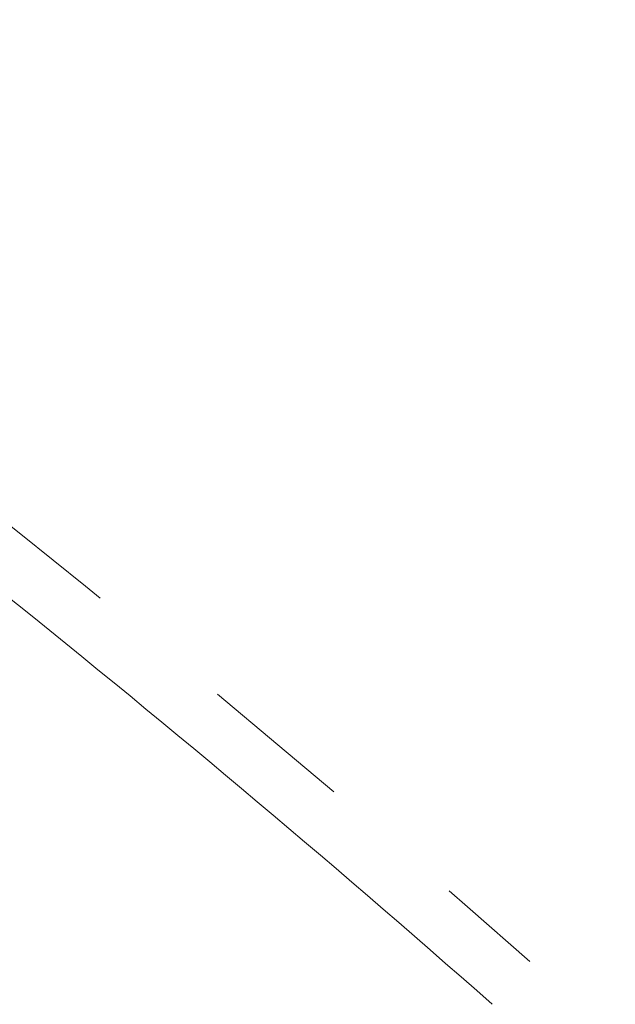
# Model space of a CAD drawing. Header units: metres. Extents: x 163628 to 168255, y 402691 to 405367.
# Tile 479 of 656: x 165524.05 to 165525.62, y 403927.67 to 403930.26. Entities that reach past the tile are written whole.
import ezdxf

# ---------------------------------------------------------------- set-up
doc = ezdxf.new("R2010")
doc.units = ezdxf.units.M
doc.linetypes.add('X-CA190022.004-UO-DWM_Snelfietsroute$0$VH-TROTTOIRBAND_130-150', pattern=[15, 5, -2, 2, -2, 2, -2])
for name, color, linetype, lineweight in [('X-CA190022.004-UO-DWM_Snelfietsroute$0$N-WE-VH-KANTOPSLUITING_ACHTERKANTBAND-G', 7, 'Continuous', 20), ('X-CA190022.004-UO-DWM_Snelfietsroute$0$N-WE-VH-KANTOPSLUITING_TROTTOIRBAND_130 150-G', 7, 'X-CA190022.004-UO-DWM_Snelfietsroute$0$VH-TROTTOIRBAND_130-150', 20), ('X-CA190022.004-UO-TXT_Tekst 1op200_v0.1$0$X-XX-AL-T35', 7, 'Continuous', 35)]:
    doc.layers.add(name, color=color, linetype=linetype, lineweight=lineweight)
doc.styles.add('X-CA190022.004-UO-TXT_Tekst 1op200_v0.1$0$NLCS-ISO-M200-T35', font='NLCS-ISO.ttf', dxfattribs={"height": 0.7})

msp = doc.modelspace()

# ---------------------------------------------------------------- linework, layer by layer
at = {"layer": 'X-CA190022.004-UO-DWM_Snelfietsroute$0$N-WE-VH-KANTOPSLUITING_ACHTERKANTBAND-G', "ltscale": 0.2, "flags": 128}
msp.add_lwpolyline([(165518.6245, 403932.8889, 0.02459), (165521.3285, 403930.7378), (165522.5737, 403929.8435, -0.025021), (165525.2997, 403927.6711)], format="xyb", dxfattribs=at)
at = {"layer": 'X-CA190022.004-UO-DWM_Snelfietsroute$0$N-WE-VH-KANTOPSLUITING_TROTTOIRBAND_130 150-G', "ltscale": 0.2, "flags": 128}
msp.add_lwpolyline([(165518.7192, 403933.0053, 0.024618), (165521.416, 403930.8597), (165522.6612, 403929.9653, -0.025021), (165525.3989, 403927.7836)], format="xyb", dxfattribs=at)

# ---------------------------------------------------------------- texts
at = {"layer": 'X-CA190022.004-UO-TXT_Tekst 1op200_v0.1$0$X-XX-AL-T35', "insert": (165525.4306, 403933.9306), "char_height": 0.7, "attachment_point": 1, "rotation": 316.878, "style": 'X-CA190022.004-UO-TXT_Tekst 1op200_v0.1$0$NLCS-ISO-M200-T35'}
msp.add_mtext_dynamic_manual_height_columns('Gasthuisstraat', width=25.883534, gutter_width=8.75, heights=[0], dxfattribs=at)

doc.saveas('drawing.dxf')
